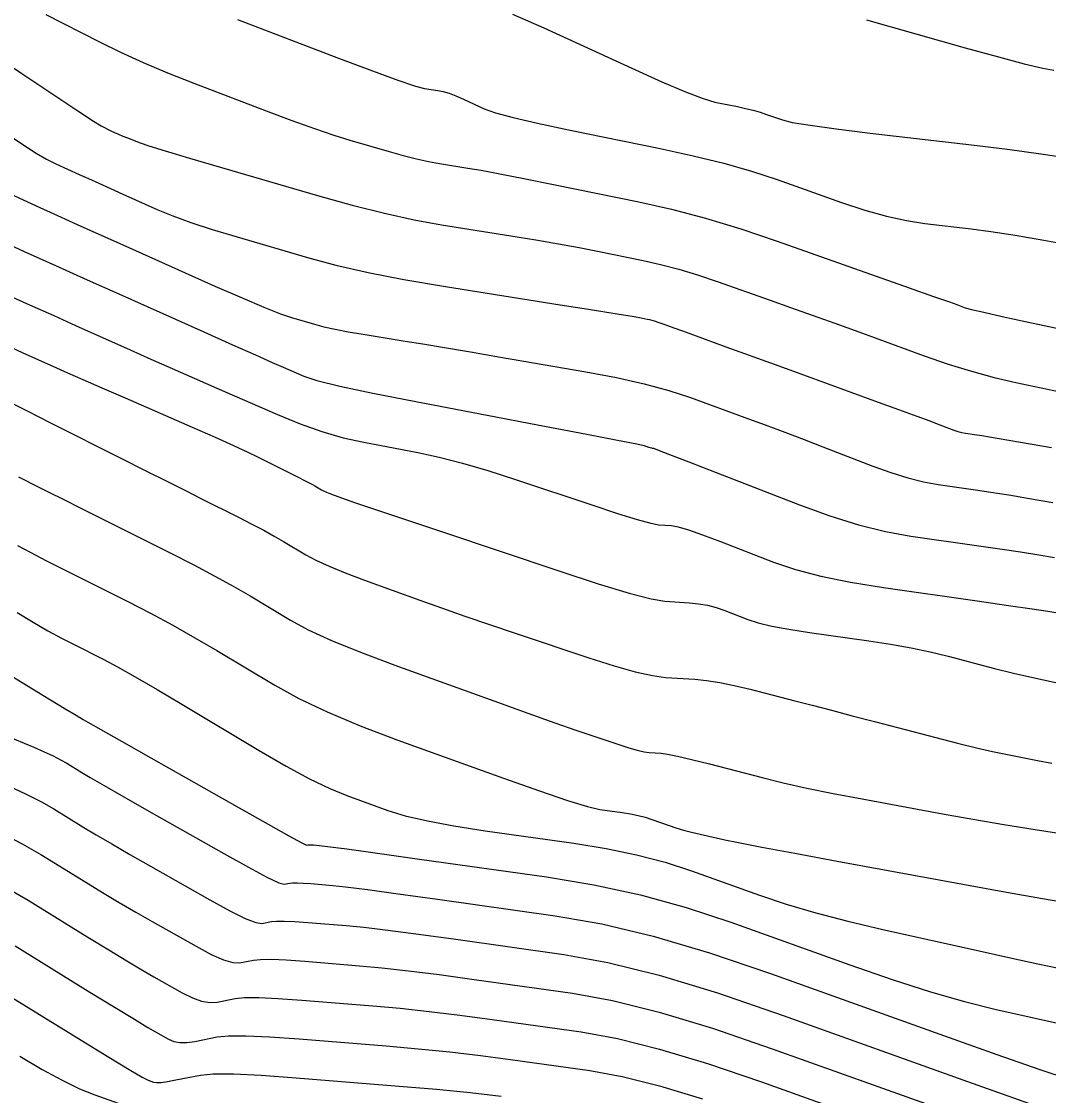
# Model space of a CAD drawing. Extents: x 2082232 to 2083549, y 592624 to 593832.
# Drawn here: x 2082264.02 to 2082295.8, y 592993.32 to 593026.54 of the extents above; entities that cross this region are included whole.
import ezdxf

# ---------------------------------------------------------------- set-up
doc = ezdxf.new("R2010")
doc.units = 0
doc.layers.add('DT_X_Contour_Major', color=7, linetype='Continuous')
doc.layers.add('DT_X_Contour_Minor', color=7, linetype='Continuous')

msp = doc.modelspace()

# ---------------------------------------------------------------- linework, layer by layer
at = {"layer": 'DT_X_Contour_Major'}
for points in [[(2082264.781, 593026.751), (2082266.437, 593025.907), (2082267.085, 593025.59), (2082267.788, 593025.272), (2082268.546, 593024.953), (2082269.359, 593024.632), (2082271.6, 593023.776), (2082272.392, 593023.479), (2082273.087, 593023.229), (2082273.686, 593023.026), (2082274.188, 593022.87), (2082275.397, 593022.517), (2082275.836, 593022.394), (2082276.242, 593022.292), (2082276.618, 593022.21), (2082276.962, 593022.147), (2082277.838, 593022.008), (2082278.249, 593021.937), (2082278.827, 593021.828), (2082279.571, 593021.682), (2082280.481, 593021.498), (2082283.128, 593020.958), (2082284.141, 593020.73), (2082285.192, 593020.452), (2082286.282, 593020.123), (2082287.411, 593019.743), (2082290.473, 593018.663), (2082291.49, 593018.304), (2082292.244, 593018.037), (2082292.736, 593017.864), (2082292.965, 593017.782), (2082293.224, 593017.688), (2082293.417, 593017.634), (2082293.799, 593017.544), (2082294.372, 593017.417), (2082295.136, 593017.254), (2082297.424, 593016.768)], [(2082263.447, 593018.152), (2082264.272, 593017.779), (2082265.021, 593017.441), (2082265.694, 593017.14), (2082267.385, 593016.385), (2082268.028, 593016.098), (2082268.689, 593015.806), (2082269.368, 593015.507), (2082270.065, 593015.202), (2082271.948, 593014.38), (2082272.644, 593014.095), (2082273.32, 593013.857), (2082273.976, 593013.667), (2082274.613, 593013.524), (2082276.284, 593013.205), (2082276.943, 593013.063), (2082277.668, 593012.877), (2082278.456, 593012.648), (2082279.31, 593012.374), (2082281.673, 593011.585), (2082282.467, 593011.325), (2082283.076, 593011.137), (2082283.5, 593011.02), (2082283.74, 593010.975), (2082284.132, 593010.95), (2082284.338, 593010.912), (2082284.66, 593010.817), (2082285.1, 593010.664), (2082285.656, 593010.453), (2082287.297, 593009.816), (2082287.971, 593009.588), (2082288.762, 593009.38), (2082289.672, 593009.194), (2082290.7, 593009.029), (2082293.597, 593008.617), (2082294.564, 593008.479), (2082295.292, 593008.374), (2082295.781, 593008.302), (2082296.032, 593008.263)], [(2082263.89, 593008.257), (2082264.387, 593007.96), (2082264.844, 593007.697), (2082265.258, 593007.469), (2082265.632, 593007.275), (2082266.573, 593006.803), (2082266.991, 593006.582), (2082267.542, 593006.274), (2082268.223, 593005.879), (2082269.037, 593005.396), (2082271.381, 593003.993), (2082272.21, 593003.511), (2082272.937, 593003.118), (2082273.564, 593002.814), (2082274.089, 593002.598), (2082275.355, 593002.14), (2082275.9, 593001.972), (2082276.583, 593001.811), (2082277.406, 593001.656), (2082278.367, 593001.508), (2082281.116, 593001.123), (2082282.117, 593000.961), (2082283.057, 593000.765), (2082283.936, 593000.534), (2082284.755, 593000.269), (2082286.857, 592999.516), (2082287.686, 592999.238), (2082288.599, 592998.969), (2082289.594, 592998.707), (2082290.672, 592998.454), (2082293.657, 592997.79), (2082294.672, 592997.566), (2082295.476, 592997.391), (2082296.07, 592997.266)], [(2082263.494, 592999.783), (2082264.226, 592999.357), (2082266.077, 592998.219), (2082266.725, 592997.822), (2082267.283, 592997.486), (2082267.749, 592997.209), (2082268.123, 592996.993), (2082269, 592996.497), (2082269.314, 592996.339), (2082269.599, 592996.238), (2082269.853, 592996.195), (2082270.079, 592996.208), (2082270.64, 592996.32), (2082270.926, 592996.348), (2082271.366, 592996.349), (2082271.958, 592996.324), (2082272.702, 592996.271), (2082274.892, 592996.093), (2082275.739, 592996.017), (2082276.638, 592995.921), (2082277.589, 592995.806), (2082278.593, 592995.672), (2082281.34, 592995.286), (2082282.461, 592995.081), (2082283.764, 592994.755), (2082285.25, 592994.307), (2082286.919, 592993.738), (2082291.611, 592992.058)]]:
    msp.add_lwpolyline(points, dxfattribs=at)
at = {"layer": 'DT_X_Contour_Minor'}
for points in [[(2082261.054, 593026.953), (2082264.036, 593024.936), (2082265.029, 593024.267), (2082265.769, 593023.773), (2082266.257, 593023.454), (2082266.492, 593023.311), (2082266.784, 593023.162), (2082266.899, 593023.106), (2082267.023, 593023.05), (2082267.157, 593022.993), (2082267.3, 593022.937), (2082267.696, 593022.786), (2082267.965, 593022.695), (2082268.474, 593022.538), (2082269.225, 593022.314), (2082270.218, 593022.023), (2082273.184, 593021.157), (2082274.259, 593020.857), (2082275.256, 593020.606), (2082276.177, 593020.404), (2082277.021, 593020.251), (2082279.169, 593019.909), (2082279.94, 593019.783), (2082280.643, 593019.662), (2082281.277, 593019.546), (2082281.842, 593019.436), (2082283.258, 593019.147), (2082283.799, 593019.025), (2082284.361, 593018.876), (2082284.944, 593018.7), (2082285.548, 593018.497), (2082287.185, 593017.919), (2082287.817, 593017.695), (2082288.486, 593017.457), (2082289.19, 593017.204), (2082289.931, 593016.936), (2082291.954, 593016.203), (2082292.701, 593015.945), (2082293.423, 593015.721), (2082294.121, 593015.53), (2082294.794, 593015.373), (2082296.558, 593014.999)], [(2082279.215, 593026.769), (2082280.189, 593026.347), (2082282.91, 593025.095), (2082283.836, 593024.678), (2082284.572, 593024.364), (2082285.119, 593024.155), (2082285.476, 593024.049), (2082286.177, 593023.906), (2082286.43, 593023.851), (2082286.664, 593023.793), (2082286.878, 593023.732), (2082287.073, 593023.668), (2082287.567, 593023.494), (2082287.875, 593023.42), (2082288.431, 593023.328), (2082289.234, 593023.218), (2082290.284, 593023.09), (2082293.414, 593022.726), (2082294.538, 593022.588), (2082295.56, 593022.45), (2082296.481, 593022.309)], [(2082270.703, 593026.601), (2082273.835, 593025.405), (2082274.882, 593025.009), (2082275.674, 593024.721), (2082276.211, 593024.539), (2082276.493, 593024.464), (2082276.904, 593024.407), (2082277.07, 593024.374), (2082277.257, 593024.318), (2082277.466, 593024.241), (2082277.697, 593024.14), (2082278.344, 593023.843), (2082278.688, 593023.718), (2082279.238, 593023.568), (2082279.993, 593023.39), (2082280.952, 593023.187), (2082283.784, 593022.609), (2082284.807, 593022.387), (2082285.751, 593022.153), (2082286.617, 593021.907), (2082287.403, 593021.649), (2082289.397, 593020.946), (2082290.118, 593020.707), (2082290.788, 593020.519), (2082291.406, 593020.381), (2082291.972, 593020.293), (2082293.413, 593020.125), (2082294.022, 593020.044), (2082294.771, 593019.929), (2082295.658, 593019.779), (2082296.683, 593019.594)], [(2082290.175, 593026.589), (2082293.223, 593025.729), (2082294.251, 593025.443), (2082295.051, 593025.231), (2082295.622, 593025.094), (2082295.965, 593025.03)], [(2082263.746, 593022.956), (2082264.131, 593022.691), (2082264.483, 593022.467), (2082264.803, 593022.282), (2082265.09, 593022.139), (2082265.812, 593021.81), (2082266.1, 593021.679), (2082266.421, 593021.534), (2082266.776, 593021.375), (2082267.165, 593021.201), (2082268.246, 593020.718), (2082268.703, 593020.53), (2082269.263, 593020.327), (2082269.927, 593020.11), (2082270.694, 593019.878), (2082272.877, 593019.241), (2082273.754, 593019.007), (2082274.746, 593018.781), (2082275.855, 593018.563), (2082277.08, 593018.355), (2082280.5, 593017.81), (2082281.631, 593017.629), (2082282.458, 593017.496), (2082282.982, 593017.411), (2082283.203, 593017.373), (2082283.387, 593017.336), (2082283.457, 593017.32), (2082283.53, 593017.3), (2082283.606, 593017.277), (2082283.685, 593017.251), (2082283.897, 593017.176), (2082284.015, 593017.134), (2082284.206, 593017.065), (2082284.472, 593016.969), (2082284.813, 593016.846), (2082285.822, 593016.48), (2082286.255, 593016.323), (2082286.801, 593016.125), (2082287.457, 593015.886), (2082288.225, 593015.607), (2082290.422, 593014.808), (2082291.161, 593014.539), (2082291.729, 593014.331), (2082292.127, 593014.184), (2082292.355, 593014.098), (2082292.734, 593013.951), (2082292.872, 593013.9), (2082293, 593013.86), (2082293.12, 593013.83), (2082293.231, 593013.81), (2082293.516, 593013.769), (2082293.744, 593013.733), (2082294.216, 593013.654), (2082294.931, 593013.532), (2082295.89, 593013.368)], [(2082262.838, 593021.586), (2082264.48, 593020.838), (2082265.134, 593020.542), (2082265.864, 593020.212), (2082266.671, 593019.85), (2082267.554, 593019.455), (2082270.011, 593018.357), (2082270.85, 593017.988), (2082271.525, 593017.701), (2082272.036, 593017.499), (2082272.383, 593017.38), (2082273.089, 593017.174), (2082273.382, 593017.096), (2082273.73, 593017.019), (2082274.134, 593016.941), (2082274.593, 593016.864), (2082275.892, 593016.657), (2082276.442, 593016.568), (2082277.118, 593016.455), (2082277.92, 593016.319), (2082278.848, 593016.16), (2082281.489, 593015.705), (2082282.434, 593015.527), (2082283.29, 593015.334), (2082284.055, 593015.127), (2082284.729, 593014.905), (2082286.408, 593014.295), (2082287.031, 593014.066), (2082287.642, 593013.839), (2082288.239, 593013.613), (2082288.824, 593013.388), (2082290.365, 593012.789), (2082290.925, 593012.585), (2082291.449, 593012.421), (2082291.936, 593012.298), (2082292.388, 593012.216), (2082293.543, 593012.052), (2082294.017, 593011.982), (2082294.575, 593011.894), (2082295.214, 593011.789), (2082295.937, 593011.666)], [(2082263.148, 593019.867), (2082264.111, 593019.429), (2082265.08, 593018.991), (2082266.056, 593018.552), (2082267.038, 593018.112), (2082269.665, 593016.939), (2082270.557, 593016.541), (2082271.263, 593016.226), (2082271.784, 593015.995), (2082272.119, 593015.848), (2082272.765, 593015.566), (2082273.163, 593015.438), (2082273.873, 593015.265), (2082274.896, 593015.048), (2082276.23, 593014.786), (2082280.205, 593014.027), (2082281.516, 593013.776), (2082282.467, 593013.591), (2082283.059, 593013.474), (2082283.291, 593013.423), (2082283.43, 593013.376), (2082283.477, 593013.361), (2082283.513, 593013.35), (2082283.538, 593013.343), (2082283.552, 593013.34), (2082283.575, 593013.339), (2082283.703, 593013.292), (2082284.07, 593013.151), (2082284.677, 593012.916), (2082285.522, 593012.588), (2082288.094, 593011.589), (2082289.034, 593011.247), (2082289.921, 593010.972), (2082290.758, 593010.764), (2082291.544, 593010.623), (2082293.57, 593010.335), (2082294.291, 593010.231), (2082294.933, 593010.134), (2082295.498, 593010.046), (2082295.984, 593009.965)], [(2082263.714, 593016.453), (2082264.049, 593016.302), (2082264.349, 593016.168), (2082265.105, 593015.83), (2082265.45, 593015.677), (2082265.919, 593015.47), (2082266.512, 593015.21), (2082267.228, 593014.897), (2082269.303, 593013.991), (2082270.013, 593013.679), (2082270.588, 593013.422), (2082271.026, 593013.221), (2082271.329, 593013.075), (2082272.174, 593012.65), (2082272.501, 593012.485), (2082272.859, 593012.306), (2082272.947, 593012.261), (2082273.026, 593012.219), (2082273.096, 593012.181), (2082273.157, 593012.145), (2082273.307, 593012.055), (2082273.374, 593012.019), (2082273.461, 593011.98), (2082273.569, 593011.936), (2082273.698, 593011.888), (2082274.067, 593011.754), (2082274.358, 593011.654), (2082274.951, 593011.453), (2082275.848, 593011.152), (2082277.048, 593010.751), (2082280.653, 593009.548), (2082281.871, 593009.151), (2082282.823, 593008.862), (2082283.509, 593008.681), (2082283.928, 593008.609), (2082284.689, 593008.561), (2082284.972, 593008.532), (2082285.25, 593008.482), (2082285.523, 593008.411), (2082285.791, 593008.319), (2082286.499, 593008.044), (2082286.817, 593007.941), (2082287.241, 593007.84), (2082287.772, 593007.74), (2082288.408, 593007.642), (2082290.246, 593007.38), (2082290.916, 593007.277), (2082291.548, 593007.163), (2082292.141, 593007.039), (2082292.697, 593006.904), (2082294.126, 593006.531), (2082294.716, 593006.385), (2082295.413, 593006.226), (2082296.218, 593006.055)], [(2082263.667, 593014.763), (2082264.203, 593014.493), (2082264.925, 593014.128), (2082267.103, 593013.032), (2082267.871, 593012.645), (2082268.543, 593012.308), (2082269.118, 593012.019), (2082269.596, 593011.778), (2082270.743, 593011.203), (2082271.152, 593010.995), (2082271.519, 593010.801), (2082271.844, 593010.622), (2082272.127, 593010.458), (2082272.826, 593010.04), (2082273.136, 593009.873), (2082273.541, 593009.688), (2082274.042, 593009.484), (2082274.637, 593009.261), (2082276.354, 593008.641), (2082277.023, 593008.402), (2082277.741, 593008.151), (2082278.51, 593007.888), (2082279.329, 593007.612), (2082281.58, 593006.861), (2082282.361, 593006.612), (2082283.016, 593006.427), (2082283.546, 593006.308), (2082283.95, 593006.254), (2082284.86, 593006.197), (2082285.223, 593006.161), (2082285.63, 593006.097), (2082286.08, 593006.006), (2082286.575, 593005.886), (2082287.952, 593005.529), (2082288.494, 593005.388), (2082289.084, 593005.235), (2082289.724, 593005.068), (2082290.413, 593004.888), (2082292.316, 593004.391), (2082292.986, 593004.219), (2082293.57, 593004.076), (2082294.068, 593003.96), (2082294.48, 593003.874), (2082295.462, 593003.681), (2082295.9, 593003.6)], [(2082263.927, 593012.46), (2082264.566, 593012.139), (2082264.872, 593011.985), (2082265.309, 593011.765), (2082265.879, 593011.479), (2082268.627, 593010.101), (2082269.356, 593009.729), (2082270.011, 593009.383), (2082270.592, 593009.064), (2082271.097, 593008.771), (2082272.344, 593008.024), (2082272.897, 593007.727), (2082273.62, 593007.397), (2082274.514, 593007.032), (2082275.577, 593006.634), (2082278.64, 593005.527), (2082279.687, 593005.15), (2082280.531, 593004.849), (2082281.172, 593004.623), (2082281.61, 593004.473), (2082282.506, 593004.174), (2082282.817, 593004.074), (2082283.078, 593004.001), (2082283.289, 593003.954), (2082283.45, 593003.932), (2082283.812, 593003.909), (2082284.008, 593003.882), (2082284.323, 593003.817), (2082284.757, 593003.714), (2082285.31, 593003.574), (2082286.944, 593003.151), (2082287.596, 593002.991), (2082288.329, 593002.827), (2082289.141, 593002.661), (2082290.033, 593002.492), (2082292.519, 593002.036), (2082293.459, 593001.867), (2082294.417, 593001.704), (2082295.391, 593001.545), (2082296.383, 593001.392)], [(2082263.906, 593010.327), (2082264.289, 593010.122), (2082264.8, 593009.859), (2082265.439, 593009.535), (2082267.314, 593008.595), (2082268.013, 593008.236), (2082268.705, 593007.864), (2082269.39, 593007.48), (2082270.067, 593007.084), (2082271.863, 593006.009), (2082272.606, 593005.601), (2082273.487, 593005.182), (2082274.507, 593004.754), (2082275.666, 593004.315), (2082278.941, 593003.132), (2082280.048, 593002.739), (2082280.914, 593002.448), (2082281.537, 593002.259), (2082281.918, 593002.171), (2082282.613, 593002.074), (2082282.866, 593002.033), (2082283.104, 593001.983), (2082283.326, 593001.925), (2082283.533, 593001.858), (2082284.064, 593001.668), (2082284.274, 593001.597), (2082284.504, 593001.529), (2082284.756, 593001.463), (2082285.028, 593001.399), (2082285.782, 593001.231), (2082286.212, 593001.143), (2082286.936, 593001.003), (2082287.953, 593000.813), (2082289.265, 593000.571), (2082293.153, 592999.857), (2082294.498, 592999.613), (2082295.617, 592999.414), (2082296.509, 592999.262)], [(2082261.876, 593007.409), (2082264.869, 593005.593), (2082265.398, 593005.272), (2082265.717, 593005.079), (2082265.825, 593005.014), (2082265.832, 593005.01), (2082265.837, 593005.007), (2082265.846, 593005.002), (2082265.878, 593004.983), (2082265.932, 593004.951), (2082266.078, 593004.867), (2082266.475, 593004.642), (2082267.123, 593004.275), (2082268.022, 593003.766), (2082270.755, 593002.219), (2082271.654, 593001.712), (2082272.301, 593001.351), (2082272.696, 593001.136), (2082272.84, 593001.066), (2082272.888, 593001.076), (2082272.912, 593001.078), (2082272.949, 593001.078), (2082272.999, 593001.076), (2082273.062, 593001.072), (2082273.247, 593001.057), (2082273.492, 593001.026), (2082274.089, 593000.945), (2082275.037, 593000.813), (2082276.337, 593000.632), (2082280.272, 593000.08), (2082281.735, 592999.837), (2082283.174, 592999.523), (2082284.588, 592999.137), (2082285.977, 592998.68), (2082289.65, 592997.365), (2082290.963, 592996.91), (2082292.149, 592996.529), (2082293.207, 592996.224), (2082294.137, 592995.993), (2082296.448, 592995.479)], [(2082263.513, 593004.469), (2082264.41, 593004.091), (2082264.726, 593003.953), (2082265.001, 593003.825), (2082265.235, 593003.705), (2082265.428, 593003.595), (2082265.888, 593003.312), (2082266.148, 593003.158), (2082266.581, 593002.907), (2082267.188, 593002.56), (2082267.969, 593002.117), (2082270.283, 593000.808), (2082271.05, 593000.38), (2082271.617, 593000.078), (2082271.984, 592999.902), (2082272.15, 592999.852), (2082272.326, 592999.887), (2082272.415, 592999.896), (2082272.553, 592999.896), (2082272.739, 592999.888), (2082272.972, 592999.872), (2082273.658, 592999.816), (2082274.054, 592999.774), (2082274.726, 592999.689), (2082275.675, 592999.562), (2082276.901, 592999.392), (2082280.539, 592998.882), (2082281.978, 592998.626), (2082283.568, 592998.243), (2082285.308, 592997.731), (2082287.199, 592997.091), (2082292.443, 592995.214), (2082294.198, 592994.59), (2082295.53, 592994.127), (2082296.44, 592993.825)], [(2082263.618, 593002.902), (2082264.17, 593002.644), (2082264.64, 593002.404), (2082265.027, 593002.182), (2082265.951, 593001.614), (2082266.34, 593001.379), (2082266.815, 593001.1), (2082267.375, 593000.777), (2082268.02, 593000.409), (2082269.855, 592999.371), (2082270.471, 592999.033), (2082270.944, 592998.798), (2082271.273, 592998.666), (2082271.459, 592998.637), (2082271.764, 592998.698), (2082271.919, 592998.713), (2082272.157, 592998.714), (2082272.478, 592998.7), (2082272.882, 592998.671), (2082274.069, 592998.575), (2082274.616, 592998.522), (2082275.364, 592998.433), (2082276.313, 592998.31), (2082277.465, 592998.152), (2082280.806, 592997.683), (2082282.169, 592997.434), (2082283.755, 592997.037), (2082285.562, 592996.492), (2082287.592, 592995.799), (2082293.299, 592993.756), (2082295.18, 592993.085)], [(2082263.339, 593001.464), (2082264.045, 593001.103), (2082264.627, 593000.77), (2082266.014, 592999.917), (2082266.533, 592999.601), (2082267.049, 592999.293), (2082267.562, 592998.993), (2082268.072, 592998.701), (2082269.428, 592997.934), (2082269.893, 592997.686), (2082270.271, 592997.518), (2082270.563, 592997.43), (2082270.769, 592997.423), (2082271.202, 592997.509), (2082271.423, 592997.531), (2082271.762, 592997.532), (2082272.218, 592997.512), (2082272.792, 592997.471), (2082274.48, 592997.334), (2082275.177, 592997.269), (2082276.001, 592997.177), (2082276.951, 592997.058), (2082278.029, 592996.912), (2082281.073, 592996.485), (2082282.315, 592996.258), (2082283.76, 592995.896), (2082285.406, 592995.399), (2082287.255, 592994.768), (2082292.455, 592992.907)], [(2082263.825, 592997.945), (2082266.14, 592996.521), (2082266.918, 592996.044), (2082267.517, 592995.678), (2082267.935, 592995.425), (2082268.174, 592995.285), (2082268.573, 592995.059), (2082268.735, 592994.992), (2082268.926, 592994.958), (2082269.143, 592994.959), (2082269.388, 592994.993), (2082270.078, 592995.131), (2082270.43, 592995.166), (2082270.97, 592995.167), (2082271.697, 592995.135), (2082272.612, 592995.07), (2082275.303, 592994.853), (2082276.3, 592994.765), (2082277.275, 592994.666), (2082278.227, 592994.554), (2082279.157, 592994.432), (2082281.607, 592994.088), (2082282.607, 592993.905), (2082283.769, 592993.614), (2082285.094, 592993.214)], [(2082263.282, 592996.62), (2082265.872, 592995.027), (2082266.729, 592994.502), (2082267.36, 592994.12), (2082267.763, 592993.883), (2082267.939, 592993.789), (2082268.107, 592993.73), (2082268.197, 592993.718), (2082268.343, 592993.726), (2082268.545, 592993.753), (2082268.802, 592993.8), (2082269.56, 592993.951), (2082269.959, 592993.988), (2082270.585, 592993.987), (2082271.44, 592993.948), (2082272.522, 592993.87), (2082275.714, 592993.612), (2082276.862, 592993.513), (2082277.912, 592993.41), (2082278.865, 592993.303)], [(2082263.976, 592994.534), (2082264.664, 592994.125), (2082265.281, 592993.789), (2082265.824, 592993.527), (2082266.295, 592993.338), (2082267.454, 592992.932)]]:
    msp.add_lwpolyline(points, dxfattribs=at)

doc.saveas('drawing.dxf')
